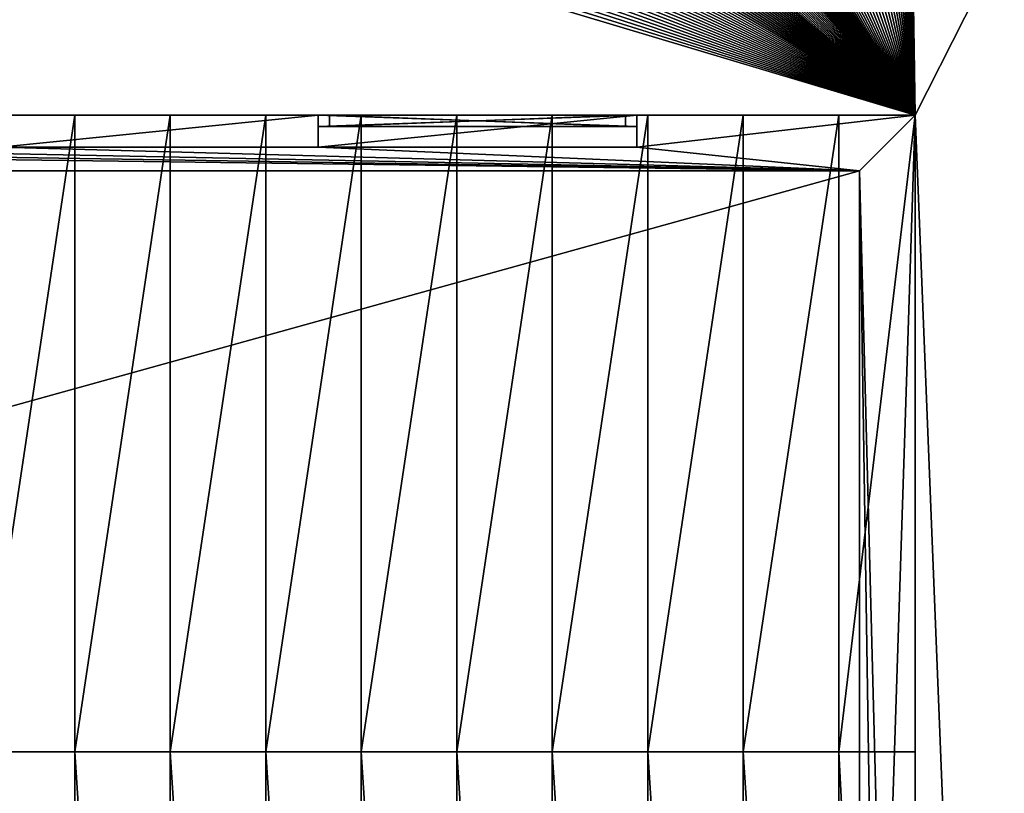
# Model space of a CAD drawing. Extents: x 22936 to 50368, y -4877 to 31080.
# Tile 340 of 601: x 47939 to 48557, y 2522 to 3008. Entities that reach past the tile are written whole.
import ezdxf

# ---------------------------------------------------------------- set-up
doc = ezdxf.new("R2010")
doc.units = 0
for name, color, linetype in [('01_GROS_OEUVRE', 251, 'CONTINUOUS'), ('03_COUVERTURE_BARDAGE', 44, 'CONTINUOUS'), ('04_MENUISERIES_EXT_', 40, 'CONTINUOUS'), ('05_VITRAGES', 40, 'CONTINUOUS'), ('08_AMENAGEMENTS_EXTERIEURS', 253, 'CONTINUOUS')]:
    doc.layers.add(name, color=color, linetype=linetype)

# ---------------------------------------------------------------- blocks, each defined once
blk = doc.blocks.new('GROUPER_17')
at = {"layer": '08_AMENAGEMENTS_EXTERIEURS', "color": 73}
for p in [(0, 1328), (1795, 75)]:
    blk.add_line(p, (1795, 1328), dxfattribs=at)
at = {"layer": '08_AMENAGEMENTS_EXTERIEURS'}
mesh = blk.add_polyface(dxfattribs=at)
corners = [(16.45, 1860.4), (0, 1328), (0, 1844.55), (1795, 1328), (33.02, 1876.27), (49.71, 1892.12), (66.55, 1907.89), (83.55, 1923.55), (100.74, 1939.04), (118.11, 1954.33), (135.7, 1969.37), (153.53, 1984.11), (171.6, 1998.5), (189.93, 2012.5), (208.55, 2026.07), (227.46, 2039.16), (246.69, 2051.72), (266.25, 2063.72), (286.11, 2075.18), (306.26, 2086.08), (326.69, 2096.46), (347.37, 2106.3), (368.28, 2115.64), (389.4, 2124.46), (410.72, 2132.79), (432.21, 2140.64), (453.87, 2148), (475.66, 2154.9), (497.57, 2161.34), (519.59, 2167.33), (541.68, 2172.89), (563.84, 2178.01), (586.04, 2182.71), (608.27, 2187), (630.51, 2190.89), (652.73, 2194.39), (674.92, 2197.5), (697.06, 2200.25), (719.14, 2202.62), (741.15, 2204.62), (763.1, 2206.23), (785, 2207.43), (806.84, 2208.22), (828.63, 2208.57), (850.38, 2208.48), (872.08, 2207.93), (893.75, 2206.9), (915.39, 2205.39), (936.99, 2203.38), (958.57, 2200.86), (980.13, 2197.81), (1001.67, 2194.22), (1023.19, 2190.07), (1044.71, 2185.36), (1066.22, 2180.06), (1087.73, 2174.17), (1109.23, 2167.67), (1130.75, 2160.55), (1152.27, 2152.79), (1173.81, 2144.38), (1195.36, 2135.31), (1216.93, 2125.59), (1238.5, 2115.38), (1260.06, 2104.88), (1281.58, 2094.27), (1303.04, 2083.75), (1324.43, 2073.52), (1345.72, 2063.77), (1366.89, 2054.69), (1387.93, 2046.48), (1408.82, 2039.32), (1429.54, 2033.42), (1450.06, 2028.98), (1470.36, 2026.17), (1490.44, 2025.2), (1510.26, 2026.26), (1529.82, 2029.54), (1549.07, 2035.18), (1567.96, 2043.07), (1586.43, 2053.03), (1604.39, 2064.91), (1621.79, 2078.53), (1638.55, 2093.74), (1654.6, 2110.37), (1669.89, 2128.24), (1684.32, 2147.2), (1697.85, 2167.08), (1710.39, 2187.71), (1721.89, 2208.92), (1732.26, 2230.56), (1741.45, 2252.45), (1749.38, 2274.43), (1756.03, 2296.38), (1761.5, 2318.27), (1765.9, 2340.13), (1769.36, 2361.94), (1771.99, 2383.72), (1773.91, 2405.46), (1775.24, 2427.19), (1776.09, 2448.89), (1776.59, 2470.58), (1776.85, 2492.26), (1777, 2513.93), (2395.68, 2513.93), (1845, 75), (1845, 0), (1332.44, 6187.9), (953.84, 4324.79), (744.56, 6114.92), (1503.53, 4690.87), (1872.82, 4324.79), (2843.74, 4811.2), (2680.87, 4187.05), (193.79, -1456.02), (188.09, -1836.1), (174.84, -1645.82), (233.16, -2021.44), (244.41, -1272.11), (308.78, -2196.56), (325.25, -1099.34), (412.78, -2356.46), (434, -942.64), (3662.14, -2801.42), (567.57, -806.46), (722.14, -694.7), (893.31, -610.54), (1076.21, -556.38), (1155.38, -537.12), (1232.99, -512.33), (1308.66, -482.14), (1382.02, -446.69), (1452.7, -406.15), (1520.35, -360.74), (1584.63, -310.68), (1645.22, -256.21), (1701.82, -197.6), (1754.16, -135.16), (1801.96, -69.18), (1795, 75)]
mesh.append_faces([[corners[k] for k in face] for face in [(0, 1, 2), (106, 107, 108), (113, 114, 115)]], dxfattribs={"vtx0": -1})
mesh.append_faces([[corners[k] for k in face] for face in [(1, 0, 3), (104, 103, 105), (107, 109, 110), (110, 111, 112), (114, 113, 116), (116, 117, 118), (118, 119, 120), (120, 121, 122), (122, 112, 111)]], dxfattribs={"vtx0": -1, "vtx1": -1})
mesh.append_faces([[corners[k] for k in face] for face in [(3, 103, 104), (122, 105, 103)]], dxfattribs={"vtx0": -1, "vtx1": -1, "vtx2": -1})
mesh.append_faces([[corners[k] for k in face] for face in [(3, 0, 4), (3, 4, 5), (3, 5, 6), (3, 6, 7), (3, 7, 8), (3, 8, 9), (3, 9, 10), (3, 10, 11), (3, 11, 12), (3, 12, 13), (3, 13, 14), (3, 14, 15), (3, 15, 16), (3, 16, 17), (3, 17, 18), (3, 18, 19), (3, 19, 20), (3, 20, 21), (3, 21, 22), (3, 22, 23), (3, 23, 24), (3, 24, 25), (3, 25, 26), (3, 26, 27), (3, 27, 28), (3, 28, 29), (3, 29, 30), (3, 30, 31), (3, 31, 32), (3, 32, 33), (3, 33, 34), (3, 34, 35), (3, 35, 36), (3, 36, 37), (3, 37, 38), (3, 38, 39), (3, 39, 40), (3, 40, 41), (3, 41, 42), (3, 42, 43), (3, 43, 44), (3, 44, 45), (3, 45, 46), (3, 46, 47), (3, 47, 48), (3, 48, 49), (3, 49, 50), (3, 50, 51), (3, 51, 52), (3, 52, 53), (3, 53, 54), (3, 54, 55), (3, 55, 56), (3, 56, 57), (3, 57, 58), (3, 58, 59), (3, 59, 60), (3, 60, 61), (3, 61, 62), (3, 62, 63), (3, 63, 64), (3, 64, 65), (3, 65, 66), (3, 66, 67), (3, 67, 68), (3, 68, 69), (3, 69, 70), (3, 70, 71), (3, 71, 72), (3, 72, 73), (3, 73, 74), (3, 74, 75), (3, 75, 76), (3, 76, 77), (3, 77, 78), (3, 78, 79), (3, 79, 80), (3, 80, 81), (3, 81, 82), (3, 82, 83), (3, 83, 84), (3, 84, 85), (3, 85, 86), (3, 86, 87), (3, 87, 88), (3, 88, 89), (3, 89, 90), (3, 90, 91), (3, 91, 92), (3, 92, 93), (3, 93, 94), (3, 94, 95), (3, 95, 96), (3, 96, 97), (3, 97, 98), (3, 98, 99), (3, 99, 100), (3, 100, 101), (3, 101, 102), (3, 102, 103), (107, 106, 109), (110, 109, 111), (116, 113, 117), (118, 117, 119), (120, 119, 121), (122, 121, 123), (122, 123, 124), (122, 124, 125), (122, 125, 126), (122, 126, 127), (122, 127, 128), (122, 128, 129), (122, 129, 130), (122, 130, 131), (122, 131, 132), (122, 132, 133), (122, 133, 134), (122, 134, 135), (122, 135, 136), (122, 136, 137), (122, 137, 105), (122, 103, 112)]], dxfattribs={"vtx0": -1, "vtx2": -1})
mesh.append_faces([[corners[k] for k in face] for face in [(104, 138, 3)]], dxfattribs={"vtx2": -1})
blk = doc.blocks.new('GROUPER_113')
at = {"layer": '04_MENUISERIES_EXT_'}
for p, q in [((1590, 7, 240), (1390, 7, 240)), ((1390, 7, 240), (1390, 0, 240)), ((1390, 7, 240), (1390, 7)), ((1390, 7), (1390, 0)), ((1390, 7), (1590, 7)), ((1397, 7, 233), (1583, 7, 233)), ((1397, 7, 7), (1397, 7, 233)), ((1583, 7, 7), (1397, 7, 7)), ((1397, 7, 7), (1397, 0, 7)), ((1397, 7, 233), (1397, 0, 233)), ((1583, 7, 233), (1583, 0, 233)), ((1583, 7, 233), (1583, 7, 7)), ((1583, 7, 7), (1583, 0, 7)), ((1590, 7), (1590, 7, 240)), ((1590, 7, 240), (1590, 0, 240)), ((1590, 7), (1590, 0)), ((1590, 0, 240), (1390, 0, 240)), ((1390, 0, 240), (1390, 0)), ((1390, 0), (1590, 0)), ((1397, 0, 7), (1397, 0, 233)), ((1583, 0, 7), (1397, 0, 7)), ((1397, 0, 233), (1583, 0, 233)), ((1583, 0, 233), (1583, 0, 7)), ((1590, 0), (1590, 0, 240))]:
    blk.add_line(p, q, dxfattribs=at)
mesh = blk.add_polyface(dxfattribs=at)
corners = [(1590, 0, 240), (1390, 7, 240), (1390, 0, 240), (1590, 7, 240)]
mesh.append_faces([[corners[k] for k in face] for face in [(0, 1, 2), (1, 0, 3)]], dxfattribs={"vtx0": -1})
mesh = blk.add_polyface(dxfattribs=at)
corners = [(1390, 7), (1397, 7, 7), (1590, 7), (1390, 7, 240), (1397, 7, 233), (1583, 7, 233), (1583, 7, 7), (1590, 7, 240)]
mesh.append_faces([[corners[k] for k in face] for face in [(0, 1, 2), (1, 3, 4), (4, 3, 5), (2, 6, 7), (6, 2, 1), (7, 5, 3)]], dxfattribs={"vtx0": -1, "vtx1": -1})
mesh.append_faces([[corners[k] for k in face] for face in [(1, 0, 3), (7, 6, 5)]], dxfattribs={"vtx0": -1, "vtx2": -1})
mesh = blk.add_polyface(dxfattribs=at)
corners = [(1590, 7), (1390, 0), (1390, 7), (1590, 0)]
mesh.append_faces([[corners[k] for k in face] for face in [(0, 1, 2), (1, 0, 3)]], dxfattribs={"vtx0": -1})
mesh = blk.add_polyface(dxfattribs=at)
corners = [(1390, 7, 240), (1390, 0), (1390, 0, 240), (1390, 7)]
mesh.append_faces([[corners[k] for k in face] for face in [(0, 1, 2), (1, 0, 3)]], dxfattribs={"vtx0": -1})
mesh = blk.add_polyface(dxfattribs=at)
corners = [(1583, 7, 233), (1397, 0, 233), (1397, 7, 233), (1583, 0, 233)]
mesh.append_faces([[corners[k] for k in face] for face in [(0, 1, 2), (1, 0, 3)]], dxfattribs={"vtx0": -1})
mesh = blk.add_polyface(dxfattribs=at)
corners = [(1583, 0, 7), (1397, 7, 7), (1397, 0, 7), (1583, 7, 7)]
mesh.append_faces([[corners[k] for k in face] for face in [(0, 1, 2), (1, 0, 3)]], dxfattribs={"vtx0": -1})
mesh = blk.add_polyface(dxfattribs=at)
corners = [(1397, 7, 7), (1397, 0, 233), (1397, 0, 7), (1397, 7, 233)]
mesh.append_faces([[corners[k] for k in face] for face in [(0, 1, 2), (1, 0, 3)]], dxfattribs={"vtx0": -1})
mesh = blk.add_polyface(dxfattribs=at)
corners = [(1583, 7, 233), (1583, 0, 7), (1583, 0, 233), (1583, 7, 7)]
mesh.append_faces([[corners[k] for k in face] for face in [(0, 1, 2), (1, 0, 3)]], dxfattribs={"vtx0": -1})
mesh = blk.add_polyface(dxfattribs=at)
corners = [(1590, 7), (1590, 0, 240), (1590, 0), (1590, 7, 240)]
mesh.append_faces([[corners[k] for k in face] for face in [(0, 1, 2), (1, 0, 3)]], dxfattribs={"vtx0": -1})
mesh = blk.add_polyface(dxfattribs=at)
corners = [(1590, 0), (1583, 0, 7), (1390, 0), (1590, 0, 240), (1583, 0, 233), (1397, 0, 233), (1397, 0, 7), (1390, 0, 240)]
mesh.append_faces([[corners[k] for k in face] for face in [(0, 1, 2), (1, 3, 4), (4, 3, 5), (2, 6, 7), (6, 2, 1), (7, 5, 3)]], dxfattribs={"vtx0": -1, "vtx1": -1})
mesh.append_faces([[corners[k] for k in face] for face in [(1, 0, 3), (7, 6, 5)]], dxfattribs={"vtx0": -1, "vtx2": -1})
blk = doc.blocks.new('GROUPER_114')
at = {"layer": '05_VITRAGES'}
for p, q in [((1576, 7), (1390, 7)), ((1390, 7), (1390, 0)), ((1390, 7, 226), (1390, 0, 226)), ((1390, 7, 226), (1576, 7, 226)), ((1390, 7), (1390, 7, 226)), ((1576, 7), (1576, 0)), ((1576, 7, 226), (1576, 7)), ((1576, 7, 226), (1576, 0, 226)), ((1576, 0), (1390, 0)), ((1390, 0, 226), (1576, 0, 226)), ((1390, 0), (1390, 0, 226)), ((1576, 0, 226), (1576, 0))]:
    blk.add_line(p, q, dxfattribs=at)
mesh = blk.add_polyface(dxfattribs=at)
corners = [(1576, 7), (1390, 0), (1390, 7), (1576, 0)]
mesh.append_faces([[corners[k] for k in face] for face in [(0, 1, 2), (1, 0, 3)]], dxfattribs={"vtx0": -1})
mesh = blk.add_polyface(dxfattribs=at)
corners = [(1576, 0, 226), (1390, 7, 226), (1390, 0, 226), (1576, 7, 226)]
mesh.append_faces([[corners[k] for k in face] for face in [(0, 1, 2), (1, 0, 3)]], dxfattribs={"vtx0": -1})
mesh = blk.add_polyface(dxfattribs=at)
corners = [(1390, 7, 226), (1576, 7), (1390, 7), (1576, 7, 226)]
mesh.append_faces([[corners[k] for k in face] for face in [(0, 1, 2), (1, 0, 3)]], dxfattribs={"vtx0": -1})
mesh = blk.add_polyface(dxfattribs=at)
corners = [(1390, 7, 226), (1390, 0), (1390, 0, 226), (1390, 7)]
mesh.append_faces([[corners[k] for k in face] for face in [(0, 1, 2), (1, 0, 3)]], dxfattribs={"vtx0": -1})
mesh = blk.add_polyface(dxfattribs=at)
corners = [(1576, 7), (1576, 0, 226), (1576, 0), (1576, 7, 226)]
mesh.append_faces([[corners[k] for k in face] for face in [(0, 1, 2), (1, 0, 3)]], dxfattribs={"vtx0": -1})
mesh = blk.add_polyface(dxfattribs=at)
corners = [(1576, 0), (1390, 0, 226), (1390, 0), (1576, 0, 226)]
mesh.append_faces([[corners[k] for k in face] for face in [(0, 1, 2), (1, 0, 3)]], dxfattribs={"vtx0": -1})
blk = doc.blocks.new('GROUPER_5')
at = {"layer": '01_GROS_OEUVRE'}
for p, q in [((3780, 1328, 350), (3840, 1328, 350)), ((3840, 1328, 300), (3840, 1328, 290)), ((3840, 928, 621), (3840, 1328, 350)), ((3840, 1328, 350), (3840, 1328, 300)), ((3840, 1328, 350), (3900, 1328, 350)), ((3900, 928, 621), (3900, 1328, 350)), ((3900, 1328, 350), (3900, 1328, 300)), ((3900, 1328, 300), (3900, 1328, 290)), ((3900, 1328, 350), (3960, 1328, 350)), ((3960, 1328, 300), (3960, 1328, 290)), ((3960, 1328, 350), (3960, 1328, 300)), ((3960, 928, 621), (3960, 1328, 350)), ((3960, 1328, 350), (4020, 1328, 350)), ((3993, 1328), (3993, 1308)), ((3993, 1328, 240), (3993, 1308, 240)), ((4193, 1328, 240), (3993, 1328, 240)), ((3993, 1328), (3993, 1328, 240)), ((4020, 928, 621), (4020, 1328, 350)), ((4020, 1328, 300), (4020, 1328, 290)), ((4020, 1328, 350), (4020, 1328, 300)), ((4020, 1328, 350), (4080, 1328, 350)), ((4080, 1328, 350), (4080, 1328, 300)), ((4080, 928, 621), (4080, 1328, 350)), ((4080, 1328, 300), (4080, 1328, 290)), ((4080, 1328, 350), (4140, 1328, 350)), ((4140, 928, 621), (4140, 1328, 350)), ((4140, 1328, 300), (4140, 1328, 290)), ((4140, 1328, 350), (4140, 1328, 300)), ((4140, 1328, 350), (4200, 1328, 350)), ((4193, 1328), (4193, 1308)), ((4193, 1328, 240), (4193, 1308, 240)), ((4193, 1328), (4193, 1328, 240)), ((4200, 1328, 300), (4200, 1328, 290)), ((4200, 1328, 350), (4200, 1328, 300)), ((4200, 928, 621), (4200, 1328, 350)), ((4200, 1328, 350), (4260, 1328, 350)), ((4260, 1328, 300), (4260, 1328, 290)), ((4260, 928, 621), (4260, 1328, 350)), ((4260, 1328, 350), (4260, 1328, 300)), ((4260, 1328, 350), (4320, 1328, 350)), ((4320, 1328, 350), (4320, 1328, 300)), ((4320, 1328, 300), (4320, 1328, 290)), ((4320, 928, 621), (4320, 1328, 350)), ((4320, 1328, 350), (4368, 1328, 350)), ((4368, 1328, 350), (4368, 928, 621)), ((3993, 1308), (4193, 1308)), ((3993, 1308), (3993, 1308, 240)), ((4193, 1308, 240), (3993, 1308, 240)), ((4193, 1308), (4193, 1308, 240)), ((4333, 1293), (4333, 1293, 275)), ((3780, 928, 621), (3840, 928, 621)), ((3840, 0, 381.38), (3840, 928, 621)), ((3840, 928, 621), (3900, 928, 621)), ((3900, 0, 381.38), (3900, 928, 621)), ((3900, 928, 621), (3960, 928, 621)), ((3960, 0, 381.38), (3960, 928, 621)), ((3960, 928, 621), (4020, 928, 621)), ((4020, 0, 381.38), (4020, 928, 621)), ((4020, 928, 621), (4080, 928, 621)), ((4080, 0, 381.38), (4080, 928, 621)), ((4080, 928, 621), (4140, 928, 621)), ((4140, 0, 381.38), (4140, 928, 621)), ((4140, 928, 621), (4200, 928, 621)), ((4200, 0, 381.38), (4200, 928, 621)), ((4200, 928, 621), (4260, 928, 621)), ((4260, 0, 381.38), (4260, 928, 621)), ((4260, 928, 621), (4320, 928, 621)), ((4320, 0, 381.38), (4320, 928, 621)), ((4320, 928, 621), (4368, 928, 621)), ((4368, 928, 621), (4368, 0, 381.38))]:
    blk.add_line(p, q, dxfattribs=at)
at = {"layer": '01_GROS_OEUVRE', "color": 7}
for p, q in [((3793, 1328), (3993, 1328)), ((4193, 1328), (4368, 1328)), ((4368, 1328), (4368, 716.26)), ((4368, 1328), (4368, 1328, 290)), ((4368, 1328, 290), (4368, 1328, 350)), ((2603, 1293), (4333, 1293)), ((2603, 1293, 275), (4333, 1293, 275)), ((4333, 1293), (4333, 135)), ((4333, 1293, 275), (4333, 135, 275))]:
    blk.add_line(p, q, dxfattribs=at)
at = {"layer": '03_COUVERTURE_BARDAGE'}
for p, q in [((3780, 1328, 290), (3840, 1328, 290)), ((3840, 1328, 290), (3900, 1328, 290)), ((3900, 1328, 290), (3960, 1328, 290)), ((3960, 1328, 290), (4020, 1328, 290)), ((4020, 1328, 290), (4080, 1328, 290)), ((4080, 1328, 290), (4140, 1328, 290)), ((4140, 1328, 290), (4200, 1328, 290)), ((4200, 1328, 290), (4260, 1328, 290)), ((4260, 1328, 290), (4320, 1328, 290)), ((4320, 1328, 290), (4368, 1328, 290))]:
    blk.add_line(p, q, dxfattribs=at)
at = {"layer": '01_GROS_OEUVRE', "color": 7}
mesh = blk.add_polyface(dxfattribs=at)
corners = [(2588, 1174), (2568, 838.54), (2568, 1174), (2603, 866.73), (2704.46, 808.8), (2711.91, 843), (3593, 1328), (3393, 1308), (3393, 1328), (3993, 1328), (3793, 1308), (3793, 1328), (4333, 1293), (4333, 100), (4333, 135), (2603, 100), (4333, 0), (2568, 0), (4368, 0), (4348, 316.26), (4368, 316.26), (4368, 1328), (4193, 1308), (4193, 1328), (4348, 716.26), (4368, 716.26), (2568, 1328), (2588, 1283), (2568, 1283), (2603, 1293), (3193, 1328), (3193, 1308), (3593, 1308), (3993, 1308), (2568, 670.69), (2603, 627.24), (2669.54, 648.56), (2662.08, 614.37), (2603, 135)]
mesh.append_faces([[corners[k] for k in face] for face in [(0, 1, 2), (4, 3, 5), (6, 7, 8), (9, 10, 11), (12, 13, 14), (18, 19, 20), (21, 22, 23), (24, 21, 25), (26, 27, 28), (35, 36, 37)]], dxfattribs={"vtx0": -1, "color": 7})
mesh.append_faces([[corners[k] for k in face] for face in [(1, 3, 4), (16, 13, 18), (27, 29, 0), (29, 31, 12), (32, 7, 6), (33, 10, 9), (34, 35, 17)]], dxfattribs={"vtx0": -1, "vtx1": -1, "color": 7})
mesh.append_faces([[corners[k] for k in face] for face in [(1, 0, 3), (18, 13, 19), (19, 13, 12), (22, 21, 12), (12, 21, 24), (27, 26, 29), (12, 7, 32), (12, 10, 33), (17, 35, 15)]], dxfattribs={"vtx0": -1, "vtx1": -1, "vtx2": -1, "color": 7})
mesh.append_faces([[corners[k] for k in face] for face in [(15, 16, 17), (16, 15, 13), (12, 24, 19), (29, 26, 30), (0, 29, 3), (29, 30, 31), (12, 31, 7), (12, 32, 10), (12, 33, 22), (35, 34, 36)]], dxfattribs={"vtx0": -1, "vtx2": -1, "color": 7})
mesh.append_faces([[corners[k] for k in face] for face in [(38, 15, 35)]], dxfattribs={"vtx1": -1, "color": 7})
at = {"layer": '01_GROS_OEUVRE', "color": 250}
mesh = blk.add_polyface(dxfattribs=at)
corners = [(2568, 1328), (2603, 1328, 100), (3193, 1328), (2568, 1328, 290), (3053, 1328, 100), (2603, 1328, 240), (4193, 1328, 240), (2580, 1328, 290), (2760, 1328, 290), (4020, 1328, 290), (4200, 1328, 290), (4320, 1328, 290), (4260, 1328, 290), (4140, 1328, 290), (4080, 1328, 290), (3600, 1328, 290), (3960, 1328, 290), (3780, 1328, 290), (3900, 1328, 290), (3840, 1328, 290), (3720, 1328, 290), (3660, 1328, 290), (3180, 1328, 290), (3540, 1328, 290), (3360, 1328, 290), (3480, 1328, 290), (3420, 1328, 290), (3300, 1328, 290), (3240, 1328, 290), (3120, 1328, 290), (2940, 1328, 290), (3060, 1328, 290), (3000, 1328, 290), (2880, 1328, 290), (2820, 1328, 290), (2700, 1328, 290), (2640, 1328, 290), (4368, 1328), (4193, 1328), (4368, 1328, 290), (3193, 1328, 240), (3053, 1328, 240), (3393, 1328, 240), (3593, 1328, 240), (3793, 1328, 240), (3993, 1328, 240), (3993, 1328), (3793, 1328), (3393, 1328), (3593, 1328)]
mesh.append_faces([[corners[k] for k in face] for face in [(11, 10, 12), (13, 9, 14), (18, 17, 19), (20, 15, 21), (25, 24, 26), (27, 22, 28), (31, 30, 32), (33, 8, 34), (35, 7, 36), (6, 37, 38), (44, 46, 47), (48, 43, 49)]], dxfattribs={"vtx0": -1, "color": 250})
mesh.append_faces([[corners[k] for k in face] for face in [(0, 1, 2), (1, 3, 5), (10, 9, 13), (9, 15, 16), (16, 17, 18), (17, 15, 20), (15, 22, 23), (23, 24, 25), (24, 22, 27), (22, 8, 29), (29, 30, 31), (30, 8, 33), (8, 7, 35), (37, 6, 39), (39, 6, 11), (40, 5, 42), (43, 5, 44), (45, 5, 6), (46, 44, 45)]], dxfattribs={"vtx0": -1, "vtx1": -1, "color": 250})
mesh.append_faces([[corners[k] for k in face] for face in [(5, 3, 6), (6, 7, 8), (6, 8, 9), (6, 9, 10), (6, 10, 11), (9, 8, 15), (16, 15, 17), (15, 8, 22), (23, 22, 24), (29, 8, 30), (42, 5, 43), (44, 5, 45)]], dxfattribs={"vtx0": -1, "vtx1": -1, "vtx2": -1, "color": 250})
mesh.append_faces([[corners[k] for k in face] for face in [(1, 0, 3), (2, 1, 4), (6, 3, 7), (4, 40, 2), (40, 4, 41), (40, 41, 5), (43, 48, 42)]], dxfattribs={"vtx0": -1, "vtx2": -1, "color": 250})
at = {"layer": '01_GROS_OEUVRE'}
mesh = blk.add_polyface(dxfattribs=at)
corners = [(3840, 1328, 350), (3780, 928, 621), (3780, 1328, 350), (3840, 928, 621)]
mesh.append_faces([[corners[k] for k in face] for face in [(0, 1, 2), (1, 0, 3)]], dxfattribs={"vtx0": -1})
at = {"layer": '01_GROS_OEUVRE', "color": 7}
mesh = blk.add_polyface(dxfattribs=at)
corners = [(3780, 1328, 290), (3840, 1328, 300), (3840, 1328, 290), (3780, 1328, 300), (3780, 1328, 350), (3840, 1328, 350)]
mesh.append_faces([[corners[k] for k in face] for face in [(0, 1, 2), (1, 4, 5)]], dxfattribs={"vtx0": -1, "color": 7})
mesh.append_faces([[corners[k] for k in face] for face in [(1, 0, 3), (1, 3, 4)]], dxfattribs={"vtx0": -1, "vtx2": -1, "color": 7})
at = {"layer": '01_GROS_OEUVRE'}
mesh = blk.add_polyface(dxfattribs=at)
corners = [(3900, 1328, 350), (3840, 928, 621), (3840, 1328, 350), (3900, 928, 621)]
mesh.append_faces([[corners[k] for k in face] for face in [(0, 1, 2), (1, 0, 3)]], dxfattribs={"vtx0": -1})
at = {"layer": '01_GROS_OEUVRE', "color": 7}
mesh = blk.add_polyface(dxfattribs=at)
corners = [(3840, 1328, 290), (3900, 1328, 300), (3900, 1328, 290), (3840, 1328, 300), (3840, 1328, 350), (3900, 1328, 350)]
mesh.append_faces([[corners[k] for k in face] for face in [(0, 1, 2), (1, 4, 5)]], dxfattribs={"vtx0": -1, "color": 7})
mesh.append_faces([[corners[k] for k in face] for face in [(1, 0, 3), (1, 3, 4)]], dxfattribs={"vtx0": -1, "vtx2": -1, "color": 7})
at = {"layer": '01_GROS_OEUVRE'}
mesh = blk.add_polyface(dxfattribs=at)
corners = [(3960, 1328, 350), (3900, 928, 621), (3900, 1328, 350), (3960, 928, 621)]
mesh.append_faces([[corners[k] for k in face] for face in [(0, 1, 2), (1, 0, 3)]], dxfattribs={"vtx0": -1})
at = {"layer": '01_GROS_OEUVRE', "color": 7}
mesh = blk.add_polyface(dxfattribs=at)
corners = [(3900, 1328, 290), (3960, 1328, 300), (3960, 1328, 290), (3900, 1328, 300), (3900, 1328, 350), (3960, 1328, 350)]
mesh.append_faces([[corners[k] for k in face] for face in [(0, 1, 2), (1, 4, 5)]], dxfattribs={"vtx0": -1, "color": 7})
mesh.append_faces([[corners[k] for k in face] for face in [(1, 0, 3), (1, 3, 4)]], dxfattribs={"vtx0": -1, "vtx2": -1, "color": 7})
at = {"layer": '01_GROS_OEUVRE'}
mesh = blk.add_polyface(dxfattribs=at)
corners = [(4020, 1328, 350), (3960, 928, 621), (3960, 1328, 350), (4020, 928, 621)]
mesh.append_faces([[corners[k] for k in face] for face in [(0, 1, 2), (1, 0, 3)]], dxfattribs={"vtx0": -1})
at = {"layer": '01_GROS_OEUVRE', "color": 7}
mesh = blk.add_polyface(dxfattribs=at)
corners = [(3960, 1328, 290), (4020, 1328, 300), (4020, 1328, 290), (3960, 1328, 300), (3960, 1328, 350), (4020, 1328, 350)]
mesh.append_faces([[corners[k] for k in face] for face in [(0, 1, 2), (1, 4, 5)]], dxfattribs={"vtx0": -1, "color": 7})
mesh.append_faces([[corners[k] for k in face] for face in [(1, 0, 3), (1, 3, 4)]], dxfattribs={"vtx0": -1, "vtx2": -1, "color": 7})
at = {"layer": '01_GROS_OEUVRE', "color": 251}
mesh = blk.add_polyface(dxfattribs=at)
corners = [(3993, 1328), (3993, 1308, 240), (3993, 1308), (3993, 1328, 240)]
mesh.append_faces([[corners[k] for k in face] for face in [(0, 1, 2), (1, 0, 3)]], dxfattribs={"vtx0": -1, "color": 251})
mesh = blk.add_polyface(dxfattribs=at)
corners = [(4193, 1328, 240), (3993, 1308, 240), (3993, 1328, 240), (4193, 1308, 240)]
mesh.append_faces([[corners[k] for k in face] for face in [(0, 1, 2), (1, 0, 3)]], dxfattribs={"vtx0": -1, "color": 251})
at = {"layer": '01_GROS_OEUVRE'}
mesh = blk.add_polyface(dxfattribs=at)
corners = [(4080, 1328, 350), (4020, 928, 621), (4020, 1328, 350), (4080, 928, 621)]
mesh.append_faces([[corners[k] for k in face] for face in [(0, 1, 2), (1, 0, 3)]], dxfattribs={"vtx0": -1})
at = {"layer": '01_GROS_OEUVRE', "color": 7}
mesh = blk.add_polyface(dxfattribs=at)
corners = [(4020, 1328, 290), (4080, 1328, 300), (4080, 1328, 290), (4020, 1328, 300), (4020, 1328, 350), (4080, 1328, 350)]
mesh.append_faces([[corners[k] for k in face] for face in [(0, 1, 2), (1, 4, 5)]], dxfattribs={"vtx0": -1, "color": 7})
mesh.append_faces([[corners[k] for k in face] for face in [(1, 0, 3), (1, 3, 4)]], dxfattribs={"vtx0": -1, "vtx2": -1, "color": 7})
at = {"layer": '01_GROS_OEUVRE'}
mesh = blk.add_polyface(dxfattribs=at)
corners = [(4140, 1328, 350), (4080, 928, 621), (4080, 1328, 350), (4140, 928, 621)]
mesh.append_faces([[corners[k] for k in face] for face in [(0, 1, 2), (1, 0, 3)]], dxfattribs={"vtx0": -1})
at = {"layer": '01_GROS_OEUVRE', "color": 7}
mesh = blk.add_polyface(dxfattribs=at)
corners = [(4080, 1328, 290), (4140, 1328, 300), (4140, 1328, 290), (4080, 1328, 300), (4080, 1328, 350), (4140, 1328, 350)]
mesh.append_faces([[corners[k] for k in face] for face in [(0, 1, 2), (1, 4, 5)]], dxfattribs={"vtx0": -1, "color": 7})
mesh.append_faces([[corners[k] for k in face] for face in [(1, 0, 3), (1, 3, 4)]], dxfattribs={"vtx0": -1, "vtx2": -1, "color": 7})
at = {"layer": '01_GROS_OEUVRE'}
mesh = blk.add_polyface(dxfattribs=at)
corners = [(4200, 1328, 350), (4140, 928, 621), (4140, 1328, 350), (4200, 928, 621)]
mesh.append_faces([[corners[k] for k in face] for face in [(0, 1, 2), (1, 0, 3)]], dxfattribs={"vtx0": -1})
at = {"layer": '01_GROS_OEUVRE', "color": 7}
mesh = blk.add_polyface(dxfattribs=at)
corners = [(4140, 1328, 290), (4200, 1328, 300), (4200, 1328, 290), (4140, 1328, 300), (4200, 1328, 350), (4140, 1328, 350)]
mesh.append_faces([[corners[k] for k in face] for face in [(0, 1, 2), (4, 3, 5)]], dxfattribs={"vtx0": -1, "color": 7})
mesh.append_faces([[corners[k] for k in face] for face in [(1, 3, 4)]], dxfattribs={"vtx0": -1, "vtx1": -1, "color": 7})
mesh.append_faces([[corners[k] for k in face] for face in [(1, 0, 3)]], dxfattribs={"vtx0": -1, "vtx2": -1, "color": 7})
at = {"layer": '01_GROS_OEUVRE', "color": 251}
mesh = blk.add_polyface(dxfattribs=at)
corners = [(4193, 1328, 240), (4193, 1308), (4193, 1308, 240), (4193, 1328)]
mesh.append_faces([[corners[k] for k in face] for face in [(0, 1, 2), (1, 0, 3)]], dxfattribs={"vtx0": -1, "color": 251})
at = {"layer": '01_GROS_OEUVRE'}
mesh = blk.add_polyface(dxfattribs=at)
corners = [(4260, 1328, 350), (4200, 928, 621), (4200, 1328, 350), (4260, 928, 621)]
mesh.append_faces([[corners[k] for k in face] for face in [(0, 1, 2), (1, 0, 3)]], dxfattribs={"vtx0": -1})
at = {"layer": '01_GROS_OEUVRE', "color": 7}
mesh = blk.add_polyface(dxfattribs=at)
corners = [(4200, 1328, 290), (4260, 1328, 300), (4260, 1328, 290), (4200, 1328, 300), (4200, 1328, 350), (4260, 1328, 350)]
mesh.append_faces([[corners[k] for k in face] for face in [(0, 1, 2), (1, 4, 5)]], dxfattribs={"vtx0": -1, "color": 7})
mesh.append_faces([[corners[k] for k in face] for face in [(1, 0, 3), (1, 3, 4)]], dxfattribs={"vtx0": -1, "vtx2": -1, "color": 7})
at = {"layer": '01_GROS_OEUVRE'}
mesh = blk.add_polyface(dxfattribs=at)
corners = [(4320, 1328, 350), (4260, 928, 621), (4260, 1328, 350), (4320, 928, 621)]
mesh.append_faces([[corners[k] for k in face] for face in [(0, 1, 2), (1, 0, 3)]], dxfattribs={"vtx0": -1})
at = {"layer": '01_GROS_OEUVRE', "color": 7}
mesh = blk.add_polyface(dxfattribs=at)
corners = [(4260, 1328, 290), (4320, 1328, 300), (4320, 1328, 290), (4260, 1328, 300), (4260, 1328, 350), (4320, 1328, 350)]
mesh.append_faces([[corners[k] for k in face] for face in [(0, 1, 2), (1, 4, 5)]], dxfattribs={"vtx0": -1, "color": 7})
mesh.append_faces([[corners[k] for k in face] for face in [(1, 0, 3), (1, 3, 4)]], dxfattribs={"vtx0": -1, "vtx2": -1, "color": 7})
at = {"layer": '01_GROS_OEUVRE'}
mesh = blk.add_polyface(dxfattribs=at)
corners = [(4368, 1328, 350), (4320, 928, 621), (4320, 1328, 350), (4368, 928, 621)]
mesh.append_faces([[corners[k] for k in face] for face in [(0, 1, 2), (1, 0, 3)]], dxfattribs={"vtx0": -1})
at = {"layer": '01_GROS_OEUVRE', "color": 7}
mesh = blk.add_polyface(dxfattribs=at)
corners = [(4320, 1328, 300), (4368, 1328, 290), (4320, 1328, 290), (4368, 1328, 350), (4320, 1328, 350)]
mesh.append_faces([[corners[k] for k in face] for face in [(0, 1, 2), (3, 0, 4)]], dxfattribs={"vtx0": -1, "color": 7})
mesh.append_faces([[corners[k] for k in face] for face in [(1, 0, 3)]], dxfattribs={"vtx0": -1, "vtx1": -1, "color": 7})
at = {"layer": '01_GROS_OEUVRE', "color": 250}
mesh = blk.add_polyface(dxfattribs=at)
corners = [(4368, 316.26), (4368, 0, 290), (4368, 0), (4368, 716.26), (4368, 316.26, 100), (4368, 716.26, 100), (4368, 1328), (4368, 716.26, 240), (4368, 928, 621), (4368, 1328, 350), (4368, 1328, 290), (4368, 0, 381.38), (4368, 316.26, 240)]
mesh.append_faces([[corners[k] for k in face] for face in [(0, 1, 2), (9, 6, 10), (1, 8, 11)]], dxfattribs={"vtx0": -1, "color": 250})
mesh.append_faces([[corners[k] for k in face] for face in [(3, 4, 0), (4, 3, 5), (5, 6, 7), (8, 6, 9), (12, 0, 4)]], dxfattribs={"vtx0": -1, "vtx1": -1, "color": 250})
mesh.append_faces([[corners[k] for k in face] for face in [(7, 6, 8), (8, 1, 12), (12, 1, 0)]], dxfattribs={"vtx0": -1, "vtx1": -1, "vtx2": -1, "color": 250})
mesh.append_faces([[corners[k] for k in face] for face in [(5, 3, 6), (8, 12, 7)]], dxfattribs={"vtx0": -1, "vtx2": -1, "color": 250})
at = {"layer": '01_GROS_OEUVRE', "color": 251}
mesh = blk.add_polyface(dxfattribs=at)
corners = [(3993, 1308), (4193, 1308, 240), (4193, 1308), (3993, 1308, 240)]
mesh.append_faces([[corners[k] for k in face] for face in [(0, 1, 2), (1, 0, 3)]], dxfattribs={"vtx0": -1, "color": 251})
at = {"layer": '01_GROS_OEUVRE', "color": 7}
mesh = blk.add_polyface(dxfattribs=at)
corners = [(4333, 1293, 275), (2603, 1293), (4333, 1293), (2603, 1293, 275)]
mesh.append_faces([[corners[k] for k in face] for face in [(0, 1, 2), (1, 0, 3)]], dxfattribs={"vtx0": -1, "color": 7})
mesh = blk.add_polyface(dxfattribs=at)
corners = [(2603, 1293, 275), (4333, 135, 275), (2603, 135, 275), (4333, 1293, 275)]
mesh.append_faces([[corners[k] for k in face] for face in [(0, 1, 2), (1, 0, 3)]], dxfattribs={"vtx0": -1, "color": 7})
mesh = blk.add_polyface(dxfattribs=at)
corners = [(4333, 0, 290), (4333, 135, 50), (4333, 0, 50), (4333, 100, 240), (4333, 100, 290), (4333, 135, 240), (4333, 1293, 275), (4333, 135, 275), (4333, 1293), (4333, 135)]
mesh.append_faces([[corners[k] for k in face] for face in [(0, 1, 2), (3, 0, 4), (6, 5, 7), (1, 8, 9)]], dxfattribs={"vtx0": -1, "color": 7})
mesh.append_faces([[corners[k] for k in face] for face in [(8, 5, 6)]], dxfattribs={"vtx0": -1, "vtx1": -1, "color": 7})
mesh.append_faces([[corners[k] for k in face] for face in [(1, 0, 3), (8, 1, 5)]], dxfattribs={"vtx0": -1, "vtx1": -1, "vtx2": -1, "color": 7})
mesh.append_faces([[corners[k] for k in face] for face in [(1, 3, 5)]], dxfattribs={"vtx0": -1, "vtx2": -1, "color": 7})
at = {"layer": '01_GROS_OEUVRE'}
mesh = blk.add_polyface(dxfattribs=at)
corners = [(3780, 928, 621), (3840, 0, 381.38), (3780, 0, 381.38), (3840, 928, 621)]
mesh.append_faces([[corners[k] for k in face] for face in [(0, 1, 2), (1, 0, 3)]], dxfattribs={"vtx0": -1})
mesh = blk.add_polyface(dxfattribs=at)
corners = [(3840, 928, 621), (3900, 0, 381.38), (3840, 0, 381.38), (3900, 928, 621)]
mesh.append_faces([[corners[k] for k in face] for face in [(0, 1, 2), (1, 0, 3)]], dxfattribs={"vtx0": -1})
mesh = blk.add_polyface(dxfattribs=at)
corners = [(3900, 928, 621), (3960, 0, 381.38), (3900, 0, 381.38), (3960, 928, 621)]
mesh.append_faces([[corners[k] for k in face] for face in [(0, 1, 2), (1, 0, 3)]], dxfattribs={"vtx0": -1})
mesh = blk.add_polyface(dxfattribs=at)
corners = [(3960, 928, 621), (4020, 0, 381.38), (3960, 0, 381.38), (4020, 928, 621)]
mesh.append_faces([[corners[k] for k in face] for face in [(0, 1, 2), (1, 0, 3)]], dxfattribs={"vtx0": -1})
mesh = blk.add_polyface(dxfattribs=at)
corners = [(4020, 928, 621), (4080, 0, 381.38), (4020, 0, 381.38), (4080, 928, 621)]
mesh.append_faces([[corners[k] for k in face] for face in [(0, 1, 2), (1, 0, 3)]], dxfattribs={"vtx0": -1})
mesh = blk.add_polyface(dxfattribs=at)
corners = [(4080, 928, 621), (4140, 0, 381.38), (4080, 0, 381.38), (4140, 928, 621)]
mesh.append_faces([[corners[k] for k in face] for face in [(0, 1, 2), (1, 0, 3)]], dxfattribs={"vtx0": -1})
mesh = blk.add_polyface(dxfattribs=at)
corners = [(4140, 928, 621), (4200, 0, 381.38), (4140, 0, 381.38), (4200, 928, 621)]
mesh.append_faces([[corners[k] for k in face] for face in [(0, 1, 2), (1, 0, 3)]], dxfattribs={"vtx0": -1})
mesh = blk.add_polyface(dxfattribs=at)
corners = [(4200, 928, 621), (4260, 0, 381.38), (4200, 0, 381.38), (4260, 928, 621)]
mesh.append_faces([[corners[k] for k in face] for face in [(0, 1, 2), (1, 0, 3)]], dxfattribs={"vtx0": -1})
mesh = blk.add_polyface(dxfattribs=at)
corners = [(4260, 928, 621), (4320, 0, 381.38), (4260, 0, 381.38), (4320, 928, 621)]
mesh.append_faces([[corners[k] for k in face] for face in [(0, 1, 2), (1, 0, 3)]], dxfattribs={"vtx0": -1})
mesh = blk.add_polyface(dxfattribs=at)
corners = [(4320, 928, 621), (4368, 0, 381.38), (4320, 0, 381.38), (4368, 928, 621)]
mesh.append_faces([[corners[k] for k in face] for face in [(0, 1, 2), (1, 0, 3)]], dxfattribs={"vtx0": -1})
at = {"layer": '05_VITRAGES'}
mesh = blk.add_polyface(dxfattribs=at)
corners = [(2603, 1293), (2711.91, 843), (2603, 866.73), (4333, 1293), (4333, 135), (2662.08, 614.37), (2603, 135), (2603, 627.24), (2669.54, 648.56), (2704.46, 808.8)]
mesh.append_faces([[corners[k] for k in face] for face in [(0, 1, 2), (5, 6, 7)]], dxfattribs={"vtx0": -1})
mesh.append_faces([[corners[k] for k in face] for face in [(6, 5, 4)]], dxfattribs={"vtx0": -1, "vtx1": -1})
mesh.append_faces([[corners[k] for k in face] for face in [(1, 0, 3), (1, 3, 4), (4, 5, 8), (4, 8, 9), (4, 9, 1)]], dxfattribs={"vtx0": -1, "vtx2": -1})

msp = doc.modelspace()

# ---------------------------------------------------------------- block references
at = {"layer": '01_GROS_OEUVRE', "color": 7}
msp.add_blockref('GROUPER_5', (44133.19, 1619.93), dxfattribs=at)
at = {"layer": '04_MENUISERIES_EXT_', "color": 251}
msp.add_blockref('GROUPER_113', (46736.19, 2940.93), dxfattribs=at)
at = {"layer": '05_VITRAGES', "color": 8}
msp.add_blockref('GROUPER_114', (46743.19, 2940.93, 7), dxfattribs=at)
at = {"layer": '08_AMENAGEMENTS_EXTERIEURS', "color": 54}
msp.add_blockref('GROUPER_17', (46706.19, 1619.93), dxfattribs=at)

doc.saveas('drawing.dxf')
